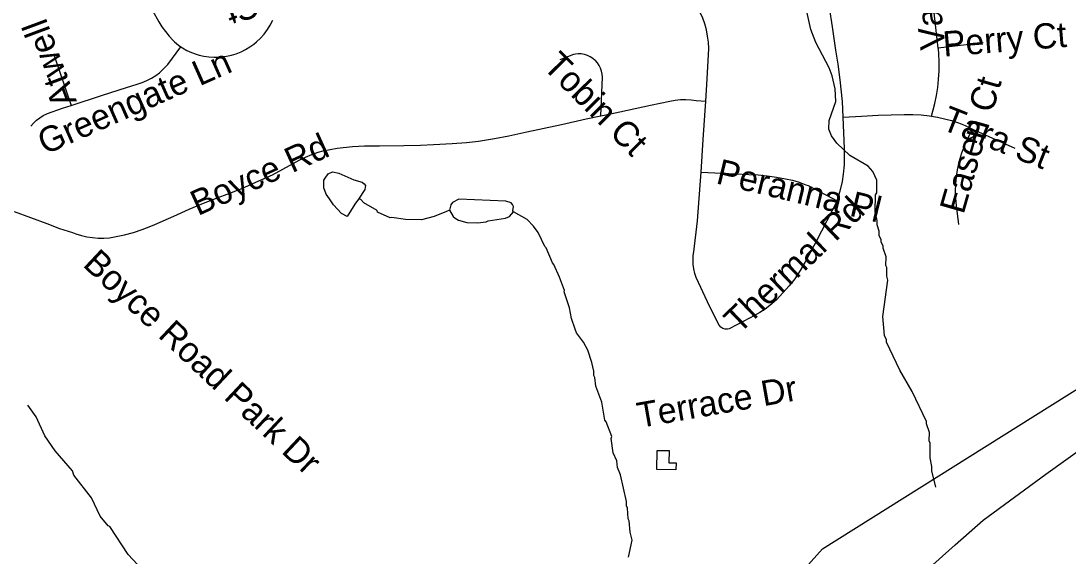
# Model space of a CAD drawing. Extents: x 1383679 to 1536984, y 460658 to 651027.
# Drawn here: x 1470917 to 1474850, y 512111 to 514121 of the extents above; entities that cross this region are included whole.
import ezdxf

# ---------------------------------------------------------------- set-up
doc = ezdxf.new("R2010")
doc.units = 0
for name, color, linetype in [('Exist Hydrographic Creek Single Shore', 7, 'Continuous'), ('Exist Hydrographic Misc Water Feature', 7, 'Continuous'), ('Exist Road Non-System Type 51', 7, 'Continuous'), ('Exist Road Non-System Type 51 Label', 7, 'Continuous'), ('Exist Utilities Electrical Transmission Line', 7, 'Continuous')]:
    doc.layers.add(name, color=color, linetype=linetype)

msp = doc.modelspace()

# ---------------------------------------------------------------- linework, layer by layer
at = {"layer": 'Exist Hydrographic Creek Single Shore'}
msp.add_lwpolyline([(1471649.3, 509777.6), (1472677.4, 510810.5), (1473338.3, 511407.8), (1473509.4, 511643.9), (1473562.4, 511803.7), (1473833.3, 512031.3), (1473927.4, 512137.8), (1476136.3, 513524.4), (1476649.3, 513724.2), (1476979.3, 513701.1)], dxfattribs=at)
at = {"layer": 'Exist Hydrographic Misc Water Feature'}
for points in [[(1474353.3, 512369.5), (1474338.9, 512431.4), (1474339.2, 512447.4), (1474331.9, 512479.5), (1474333, 512535.5), (1474329.2, 512543.5), (1474329.8, 512575.5), (1474318.4, 512607.8), (1474318.6, 512615.8), (1474264.8, 512728.9), (1474218.5, 512809.8), (1474168.4, 512914.9), (1474168.6, 512922.9), (1474161, 512939), (1474154.4, 513011.2), (1474173.2, 513146.8), (1474169.5, 513162.9), (1474170.1, 513194.9), (1474166.3, 513202.9), (1474166.9, 513234.9), (1474155.5, 513267.2), (1474155.7, 513275.1), (1474148, 513291.3), (1474148.1, 513299.3), (1474140.4, 513315.4), (1474140.8, 513331.4), (1474133.3, 513355.6), (1474133.6, 513371.6), (1474126.2, 513403.8), (1474127.5, 513467.7), (1474131.6, 513475.6), (1474132.7, 513523.6), (1474117.3, 513556), (1474099.6, 513576.3), (1474030.4, 513615.7), (1473981.3, 513662.7), (1473961.8, 513689.2), (1473952.3, 513715.4), (1473952.9, 513747.4), (1473978.5, 513818.8), (1473975.4, 513866.9), (1473964.3, 513915.1), (1473952.9, 513945.4), (1473902.8, 514040.4), (1473883.7, 514088.8), (1473850.8, 514241.5)], [(1472184.9, 513451.5), (1472171.2, 513432.5), (1472142.5, 513386.7), (1472120.5, 513397.6), (1472091.2, 513430.2), (1472075.6, 513452.5), (1472064, 513470.7), (1472054.5, 513494.9), (1472055, 513522.9), (1472059.2, 513530.8), (1472071.5, 513546.5), (1472087.7, 513554.2), (1472111.6, 513549.7), (1472167.1, 513524.5), (1472198.9, 513515.9), (1472206.8, 513509.7), (1472210.7, 513503.7), (1472208.4, 513487.7), (1472184.9, 513451.5)], [(1472527, 513410.1), (1472515, 513405.3), (1472468.6, 513386.3), (1472421.2, 513374.7), (1472361.2, 513375.6), (1472310.3, 513383.1), (1472304.3, 513381.7), (1472256.7, 513402.7), (1472254.9, 513408.7), (1472205.4, 513437.8), (1472193.7, 513450), (1472184.9, 513451.5)], [(1472767.2, 513404.1), (1472765.3, 513408.1), (1472767.5, 513424.1), (1472763.7, 513432.2), (1472757.9, 513438.3), (1472738, 513444.7), (1472562, 513452.4), (1472537.7, 513438.8), (1472531.5, 513431), (1472529.4, 513421), (1472527, 513410.1)], [(1472527, 513410.1), (1472540.6, 513386.8), (1472548.5, 513380.6), (1472560.4, 513372.4), (1472592.2, 513363.7), (1472632.2, 513362.9), (1472664.3, 513366.2), (1472672.4, 513370), (1472736.7, 513380.7), (1472752.8, 513386.4), (1472767.2, 513404.1)], [(1473199.6, 512107.1), (1473212.8, 512170.8), (1473205.4, 512200.9), (1473202.2, 512243), (1473198.4, 512251.1), (1473195.3, 512291.2), (1473191.4, 512299.3), (1473191.7, 512315.2), (1473169.7, 512415.7), (1473158.2, 512443.9), (1473154.8, 512468), (1473141.3, 512498.3), (1473134.5, 512552.4), (1473136.6, 512560.4), (1473114.9, 512614.7), (1473109.8, 512620.9), (1473099.1, 512689.2), (1473076.3, 512749.7), (1473072.9, 512781.7), (1473069.2, 512789.8), (1473069.5, 512805.8), (1473062.1, 512837.9), (1473047, 512884.3), (1473029.6, 512914.6), (1473004.3, 512949.1), (1472998.5, 512963.3), (1472985.3, 513003.6), (1472978.1, 513043.7), (1472958, 513103.2), (1472959.3, 513108.1), (1472940.4, 513158.5), (1472919.2, 513206.5), (1472913.4, 513213), (1472890.5, 513269.5), (1472884.6, 513273.6), (1472859.7, 513326.2), (1472842.2, 513350.5), (1472818.6, 513375), (1472767.2, 513404.1)], [(1471354.9, 512078.7), (1471320.3, 512116.2), (1471250.3, 512221.7), (1471244.4, 512223.8), (1471215.1, 512260.4), (1471182.4, 512329.1), (1471116, 512414.5), (1471110.4, 512430.6), (1471045.8, 512505.9), (1471006.9, 512562.7), (1470974.3, 512633.4), (1470943.2, 512678.1)], [(1473351.4, 512506.9), (1473350.5, 512461.2), (1473378, 512460.6), (1473377.4, 512434.8), (1473305.7, 512435.9), (1473307.3, 512507.2), (1473351.4, 512506.9)]]:
    msp.add_lwpolyline(points, dxfattribs=at)
at = {"layer": 'Exist Road Non-System Type 51'}
for p, q in [((1474531.5, 514038.8), (1474362.7, 514019.5)), ((1471041.7, 513991.4), (1471105.1, 513803.7)), ((1474491.7, 513715.4), (1474650.8, 513643.8))]:
    msp.add_line(p, q, dxfattribs=at)
for points in [[(1474362.7, 514019.5), (1474337.6, 514241.7), (1474311.8, 514471.8), (1474282.9, 514742.9), (1474279.1, 514776.3), (1474273.8, 514809.5), (1474266.9, 514842.3), (1474258.5, 514874.8), (1474251.1, 514898.3), (1474242.3, 514921.3), (1474238.6, 514929.9), (1474206.4, 515001.2)], [(1471298.5, 514337.7), (1471305.6, 514330.2), (1471322.8, 514309.7), (1471338.7, 514288.2), (1471353.3, 514265.8), (1471355.7, 514261.8), (1471380, 514216), (1471411.5, 514160.8), (1471435.1, 514118.7), (1471446.6, 514099.6), (1471459.4, 514081.3), (1471473.5, 514063.9), (1471488.7, 514047.7), (1471494.1, 514042.4), (1471508.6, 514030.6), (1471518, 514024.2)], [(1474006, 513759.7), (1474003.4, 513819.2), (1473994.8, 513900.8), (1473986.9, 513959.5), (1473978.4, 514011.9), (1473965.6, 514099.1), (1473954.6, 514171.7), (1473942.4, 514247.8), (1473935.5, 514276.4), (1473927.1, 514304.6), (1473919, 514327.3)], [(1473489.2, 513820), (1473494.6, 513903.5), (1473500.8, 514018.2), (1473499.3, 514041.5), (1473496.3, 514064.7), (1473491.7, 514087.6), (1473485.6, 514110.1), (1473477.9, 514132.1), (1473468.8, 514153.6), (1473468.5, 514154.3)], [(1471518, 514024.2), (1471524.1, 514020), (1471540.4, 514010.7), (1471557.4, 514002.9), (1471575, 513996.5), (1471586.3, 513993.2), (1471604.5, 513988.9), (1471623, 513986.2), (1471641.7, 513985), (1471660.4, 513985.4), (1471678.9, 513987.4), (1471689.4, 513989.2), (1471707.9, 513993.1), (1471726, 513998.5), (1471743.6, 514005.5), (1471760.6, 514013.9), (1471776.8, 514023.6), (1471792.2, 514034.7), (1471801.9, 514042.8), (1471816.6, 514057), (1471830.2, 514072.4), (1471842.6, 514088.7), (1471853.7, 514106), (1471863.4, 514124)], [(1471105.1, 513803.7), (1471223.1, 513842.2), (1471313.4, 513871), (1471354, 513883.8), (1471372.3, 513889.8), (1471390.1, 513897.3), (1471407.2, 513906.2), (1471423.4, 513916.4), (1471437.1, 513926.6), (1471468.2, 513957.3), (1471518, 514024.2)], [(1473094.8, 513765.2), (1473101, 513909.8), (1473100.3, 513921.4), (1473098.1, 513932.8), (1473094.3, 513943.9), (1473089.1, 513954.3), (1473082.5, 513963.9), (1473074.7, 513972.5), (1473074.2, 513973), (1473065.2, 513980.6), (1473055.3, 513987), (1473044.7, 513991.9), (1473033.5, 513995.4), (1473021.9, 513997.4), (1473010.1, 513997.7), (1472999.7, 513996.6), (1472992.6, 513994.9), (1472941.7, 513975.7)], [(1474337.4, 513763.4), (1474349.9, 513810.7), (1474356.2, 513840.7), (1474361, 513871.1), (1474364.2, 513901.7), (1474365.9, 513934), (1474366, 513966.3), (1474364.6, 513998.6), (1474363.2, 514015.5), (1474362.7, 514019.5)], [(1470953.7, 513726), (1470963.9, 513737.7), (1470975.2, 513748.3), (1470987.6, 513757.7), (1471000.8, 513765.8), (1471014.8, 513772.5), (1471016.5, 513773.2), (1471072.5, 513793.1), (1471105.1, 513803.7)], [(1473094.8, 513765.2), (1473131.5, 513773), (1473166.5, 513780), (1473281.7, 513805.3), (1473355.1, 513820.3), (1473374.9, 513823.8), (1473394.8, 513825.9), (1473414.9, 513826.3), (1473435, 513825.2), (1473453.3, 513822.8), (1473489.2, 513820)], [(1473472.1, 513553.1), (1473479.8, 513675.6), (1473489.2, 513820)], [(1470891.1, 513405), (1471014, 513359.8), (1471061.9, 513342.1), (1471110.4, 513326), (1471123.7, 513321.9), (1471143.9, 513315.5), (1471164.5, 513310.7), (1471185.5, 513307.4), (1471206.6, 513305.7), (1471227.8, 513305.5), (1471249, 513307), (1471261.5, 513308.6), (1471305.9, 513317.7), (1471339.3, 513326.9), (1471372.3, 513337.6), (1471404.7, 513349.8), (1471420.5, 513356.4), (1471491.3, 513388.3), (1471549.4, 513414.2), (1471603, 513437), (1471657.2, 513458.5), (1471691.4, 513471.1), (1471746.2, 513492), (1471810.7, 513520.3), (1471862.5, 513543.3), (1471940.1, 513585.3), (1471962.5, 513598.1), (1471985.6, 513609.5), (1472009.4, 513619.5), (1472033.7, 513628), (1472051.8, 513633.3), (1472105.1, 513644), (1472162.2, 513650), (1472208, 513652), (1472263.8, 513652.6), (1472355.4, 513653.4), (1472417.8, 513655.1), (1472467.2, 513656.8), (1472536.8, 513660.8), (1472590.6, 513665.1), (1472636, 513670.3), (1472695.6, 513679.5), (1472749.7, 513689.4), (1472817.6, 513704.6), (1472948, 513732.4), (1473039.6, 513753.5), (1473094.8, 513765.2)], [(1473983.2, 513445.5), (1473993.6, 513479.7), (1473994.3, 513482.4), (1474003.3, 513517.6), (1474007.1, 513545.3), (1474010.2, 513580.5), (1474011.2, 513642.5), (1474006, 513759.7)], [(1474006, 513759.7), (1474075, 513763.5), (1474137.5, 513766.9), (1474235.4, 513770.4), (1474266.8, 513770.1), (1474298.1, 513768.2), (1474329.4, 513764.7), (1474337.4, 513763.4)], [(1474337.4, 513763.4), (1474360.3, 513759.7), (1474386.8, 513754.1), (1474413, 513746.9), (1474438.6, 513738.2), (1474463.7, 513728.1), (1474477.9, 513721.6), (1474491.7, 513715.4)], [(1474491.7, 513715.4), (1474470.8, 513674.7), (1474460, 513650.2), (1474450.7, 513625.1), (1474442.9, 513599.4), (1474436.6, 513573.4), (1474434.3, 513562.2), (1474430.3, 513535.6), (1474427.8, 513508.8), (1474426.9, 513482), (1474427.6, 513455.1), (1474429.9, 513428.3), (1474432.6, 513408.2), (1474438.8, 513356.1)], [(1473983.2, 513445.5), (1473904.4, 513292.8), (1473876.9, 513241.8), (1473862.2, 513214.3), (1473843.8, 513183.2), (1473824.1, 513152.9), (1473802.7, 513126), (1473779.5, 513099.3), (1473755.2, 513073.7), (1473748, 513066.9), (1473746.9, 513066), (1473730.5, 513051.9), (1473712, 513038.1), (1473692.6, 513025.6), (1473672.4, 513014.4), (1473654, 513004.7), (1473606.1, 512979.2), (1473578, 512964.9), (1473571.6, 512963.4), (1473562.8, 512963.3), (1473554, 512965.9), (1473546.2, 512970.9), (1473540.3, 512977.8), (1473519.8, 513016.9), (1473496.6, 513066), (1473453.6, 513156.9), (1473448.3, 513172.9), (1473444.6, 513189.4), (1473442.3, 513206.1), (1473441.7, 513223), (1473442.6, 513239.8), (1473444.7, 513254.4), (1473458.5, 513370.4), (1473469, 513504.9), (1473472.1, 513553.1)], [(1473472.1, 513553.1), (1473651.4, 513544.1), (1473686.1, 513542.6), (1473720.7, 513539.5), (1473755.1, 513534.8), (1473789.3, 513528.6), (1473815.1, 513522.7), (1473840.5, 513515.2), (1473865.4, 513506.2), (1473874.1, 513502.7), (1473983.2, 513445.5)]]:
    msp.add_lwpolyline(points, dxfattribs=at)
at = {"layer": 'Exist Utilities Electrical Transmission Line'}
msp.add_lwpolyline([(1474151.4, 511906.1), (1474426.1, 512152.9), (1474531.8, 512245), (1474767.2, 512418.8), (1475107.8, 512662.4)], dxfattribs=at)

# ---------------------------------------------------------------- texts
at = {"layer": 'Exist Road Non-System Type 51 Label'}
for s, rotation, p in [('Valley Haven Dr', 96.6135, (1474390.7, 514020.1)), ('Buckhead Ct', 200.9641, (1472351.6, 514450.4)), ('Atwell Ct', 110.4496, (1471127.6, 513819.3)), ('Perry Ct', 4.5748, (1474383.9, 513987.1)), ('Tobin Ct', 314.9248, (1472874.1, 513947.2)), ('Greengate Ln', 23.9631, (1471007, 513617.3)), ('Easen Ct', 74.0326, (1474457.8, 513392)), ('Tara St', 338.4294, (1474369.4, 513716.3)), ('Boyce Rd', 24.5082, (1471581.9, 513387.7)), ('Peranna Pl', 346.3695, (1473524.3, 513511.9)), ('Thermal Rd', 43.7552, (1473614.4, 512942.5)), ('Boyce Road Park Dr', 316.7808, (1471145.4, 513202.3)), ('Terrace Dr', 9.9515, (1473240.3, 512591.9))]:
    msp.add_text(s, height=95, rotation=rotation, dxfattribs=at).set_placement(p)

doc.saveas('drawing.dxf')
